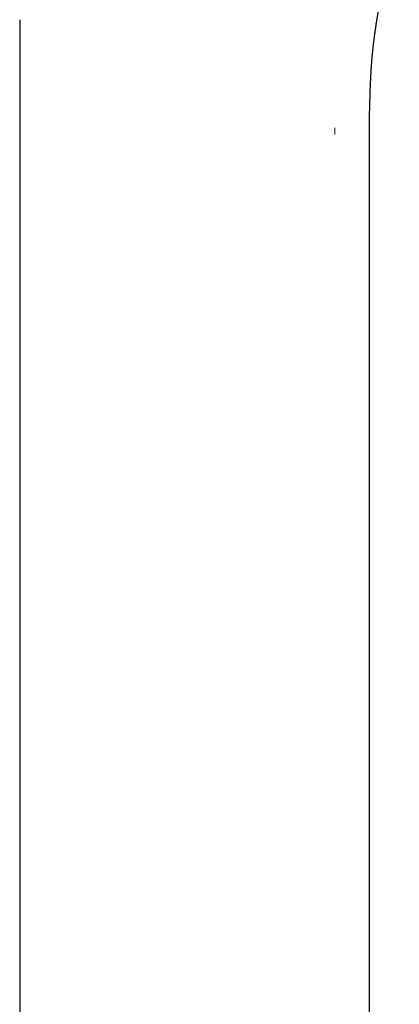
# Model space of a CAD drawing. Header units: millimetres. Extents: x 8 to 450, y 12 to 574.
# Tile 650 of 656: x 378 to 405, y 402 to 471. Entities that reach past the tile are written whole.
import ezdxf

# ---------------------------------------------------------------- set-up
doc = ezdxf.new("R2010")
doc.units = ezdxf.units.MM

msp = doc.modelspace()

# ---------------------------------------------------------------- linework, layer by layer
at = {"color": 7, "linetype": 'Continuous', "lineweight": 30}
for p, q in [((378.379, 470.638), (378.379, 343.008)), ((402.879, 343.008), (402.879, 461.724))]:
    msp.add_line(p, q, dxfattribs=at)
at = {"color": 252, "linetype": 'Continuous', "lineweight": 0}
msp.add_line((378.389, 470.638), (378.389, 343.008), dxfattribs=at)
at = {"color": 7, "linetype": 'Continuous', "lineweight": 30}
for points, knots in [([(403.001, 467.001), (403.006, 467.089), (403.017, 467.268), (403.035, 467.535), (403.055, 467.8), (403.077, 468.055), (403.099, 468.296), (403.122, 468.523), (403.145, 468.737), (403.169, 468.943), (403.193, 469.14), (403.216, 469.329), (403.24, 469.51), (403.264, 469.683), (403.287, 469.847), (403.309, 470.003), (403.331, 470.15), (403.352, 470.288), (403.372, 470.417), (403.391, 470.538), (403.409, 470.652), (403.426, 470.759), (403.443, 470.858), (403.458, 470.949), (403.472, 471.033), (403.485, 471.112), (403.505, 471.226), (403.531, 471.378), (403.556, 471.521), (403.574, 471.618), (403.583, 471.668), (403.592, 471.717), (403.601, 471.768), (403.61, 471.818), (403.619, 471.868), (403.628, 471.915), (403.635, 471.956), (403.641, 471.989), (403.646, 472.015), (403.65, 472.037), (403.654, 472.055), (403.657, 472.074), (403.662, 472.101), (403.67, 472.141), (403.68, 472.195), (403.693, 472.262), (403.707, 472.335), (403.722, 472.414), (403.739, 472.501), (403.779, 472.706), (403.818, 472.901), (403.856, 473.084), (403.867, 473.138), (403.878, 473.192), (403.889, 473.247), (403.9, 473.3), (403.911, 473.352), (403.921, 473.398), (403.929, 473.438), (403.936, 473.471), (403.942, 473.498), (403.946, 473.519), (403.95, 473.537), (403.953, 473.551), (403.956, 473.565), (403.961, 473.587), (403.968, 473.619), (403.977, 473.661), (403.986, 473.706), (403.997, 473.755), (404.008, 473.805), (404.02, 473.859), (404.034, 473.923), (404.05, 473.999), (404.069, 474.084), (404.089, 474.173), (404.119, 474.306), (404.159, 474.485), (404.212, 474.712), (404.265, 474.938), (404.318, 475.162), (404.372, 475.382), (404.426, 475.604), (404.482, 475.826), (404.539, 476.047), (404.601, 476.29), (404.671, 476.552), (404.728, 476.764), (404.765, 476.903), (404.782, 476.965), (404.798, 477.021), (404.811, 477.07), (404.823, 477.113), (404.833, 477.15), (404.842, 477.18), (404.848, 477.204), (404.853, 477.221), (404.856, 477.231), (404.857, 477.235), (404.858, 477.236), (404.858, 477.237), (404.858, 477.238), (404.858, 477.239), (404.859, 477.241), (404.859, 477.242), (404.86, 477.245), (404.861, 477.248), (404.862, 477.251), (404.863, 477.254), (404.863, 477.257), (404.864, 477.261), (404.865, 477.263), (404.866, 477.266), (404.866, 477.268), (404.868, 477.273), (404.87, 477.28), (404.873, 477.291), (404.876, 477.3), (404.878, 477.308), (404.88, 477.314), (404.882, 477.321), (404.884, 477.328), (404.886, 477.335), (404.888, 477.342), (404.89, 477.348), (404.892, 477.354), (404.893, 477.36), (404.895, 477.365), (404.897, 477.371), (404.899, 477.378), (404.901, 477.384), (404.903, 477.392), (404.906, 477.401), (404.909, 477.411), (404.912, 477.422), (404.916, 477.434), (404.921, 477.449), (404.926, 477.465), (404.932, 477.485), (404.94, 477.508), (404.948, 477.534), (404.956, 477.556), (404.963, 477.576), (404.969, 477.595), (404.973, 477.607), (404.975, 477.612), (404.975, 477.613)], [0, 0, 0, 0, 0.018502, 0.037745, 0.05633, 0.074255, 0.091518, 0.107188, 0.122273, 0.136775, 0.150697, 0.164039, 0.176803, 0.18899, 0.200601, 0.211636, 0.222096, 0.231809, 0.240967, 0.249572, 0.257622, 0.265233, 0.272273, 0.278741, 0.284638, 0.290101, 0.295604, 0.308884, 0.322597, 0.326093, 0.329616, 0.333166, 0.336744, 0.340348, 0.343979, 0.347399, 0.350357, 0.352619, 0.354508, 0.356024, 0.357168, 0.358386, 0.36025, 0.362749, 0.367029, 0.371778, 0.376996, 0.382684, 0.388842, 0.395431, 0.426747, 0.430641, 0.434531, 0.438417, 0.442297, 0.446174, 0.449932, 0.453277, 0.456195, 0.458451, 0.460363, 0.461931, 0.463155, 0.464036, 0.46495, 0.466178, 0.468825, 0.471879, 0.475132, 0.478586, 0.482238, 0.486091, 0.490142, 0.496039, 0.502271, 0.508631, 0.51509, 0.530869, 0.54721, 0.564111, 0.579676, 0.595657, 0.611711, 0.627737, 0.643736, 0.659709, 0.680301, 0.700856, 0.705846, 0.710379, 0.714445, 0.718045, 0.721181, 0.723852, 0.726063, 0.727817, 0.729124, 0.730004, 0.730162, 0.730229, 0.730291, 0.730353, 0.730417, 0.730566, 0.730756, 0.730995, 0.731639, 0.732857, 0.734497, 0.736565, 0.739723, 0.743544, 0.748015, 0.752673, 0.757302, 0.7752, 0.790793, 0.80602, 0.814845, 0.823239, 0.831181, 0.838671, 0.845708, 0.852292, 0.856934, 0.861321, 0.865454, 0.869333, 0.872959, 0.876339, 0.879892, 0.883847, 0.889391, 0.89557, 0.902387, 0.909839, 0.917929, 0.929896, 0.941163, 0.95138, 0.960739, 0.97012, 0.979638, 0.989295, 0.999094, 1, 1, 1, 1]), ([(402.879, 461.724), (402.879, 461.757), (402.879, 461.822), (402.879, 461.914), (402.879, 462), (402.879, 462.08), (402.879, 462.152), (402.879, 462.217), (402.879, 462.275), (402.879, 462.327), (402.879, 462.371), (402.879, 462.409), (402.88, 462.439), (402.88, 462.463), (402.88, 462.48), (402.88, 462.495), (402.88, 462.511), (402.88, 462.53), (402.88, 462.559), (402.88, 462.597), (402.88, 462.642), (402.88, 462.688), (402.88, 462.735), (402.881, 462.784), (402.881, 462.835), (402.881, 462.898), (402.882, 462.974), (402.882, 463.066), (402.883, 463.166), (402.884, 463.273), (402.886, 463.523), (402.891, 463.913), (402.9, 464.341), (402.908, 464.671), (402.914, 464.898), (402.921, 465.121), (402.928, 465.337), (402.935, 465.547), (402.942, 465.75), (402.95, 465.947), (402.958, 466.138), (402.964, 466.28), (402.969, 466.378), (402.971, 466.431), (402.974, 466.48), (402.976, 466.525), (402.977, 466.558), (402.979, 466.583), (402.979, 466.598), (402.98, 466.611), (402.981, 466.625), (402.982, 466.644), (402.983, 466.67), (402.985, 466.705), (402.987, 466.749), (402.99, 466.801), (402.993, 466.861), (402.997, 466.928), (403, 466.976), (403.001, 467)], [0, 0, 0, 0, 0.0189164, 0.0365227, 0.0528186, 0.067804, 0.0814786, 0.0938425, 0.1048957, 0.1146382, 0.1230703, 0.130192, 0.135918, 0.1403768, 0.1435686, 0.1459516, 0.148875, 0.1524264, 0.156606, 0.1655495, 0.1741739, 0.1821358, 0.1917615, 0.2006602, 0.2101966, 0.2204601, 0.2363833, 0.2537891, 0.2726762, 0.2930433, 0.3148503, 0.414477, 0.5147061, 0.5583033, 0.6017018, 0.6439436, 0.684963, 0.7247504, 0.7632979, 0.800602, 0.8367084, 0.8716309, 0.8818764, 0.8920151, 0.901781, 0.9102134, 0.9172271, 0.9208909, 0.924003, 0.9258769, 0.9285641, 0.9320642, 0.9363765, 0.9433886, 0.9518415, 0.9617325, 0.9730585, 0.9858158, 1, 1, 1, 1])]:
    msp.add_open_spline(points, degree=3, knots=knots, dxfattribs=at)
at = {"color": 252, "linetype": 'Continuous', "lineweight": 0}
msp.add_open_spline([(400.45, 462.609), (400.449, 462.763), (400.45, 462.916), (400.451, 463.069)], degree=3, dxfattribs=at)

doc.saveas('drawing.dxf')
